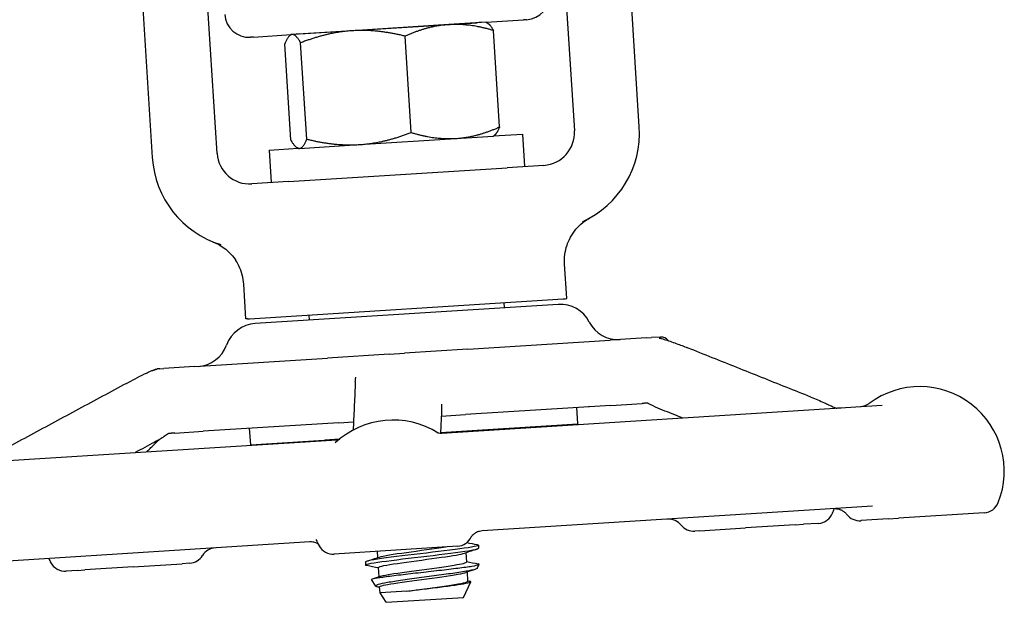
# Model space of a CAD drawing. Header units: inches. Extents: x 24 to 1128, y -69 to 748.
# Tile 619 of 656: x 621.4 to 625.18, y 680.04 to 682.27. Entities that reach past the tile are written whole.
import ezdxf

# ---------------------------------------------------------------- set-up
doc = ezdxf.new("R2010")
doc.units = ezdxf.units.IN
doc.header["$LTSCALE"] = 32
doc.header["$MEASUREMENT"] = 0
doc.layers.add('Visible (ANSI)', color=7, linetype='Continuous', lineweight=30)

msp = doc.modelspace()

# ---------------------------------------------------------------- linework, layer by layer
at = {"layer": 'Visible (ANSI)'}
for p, q in [((623.77973, 681.86262), (623.70855, 682.98537)), ((623.45905, 682.96955), (623.53023, 681.8468)), ((622.15799, 681.7598), (622.0868, 682.88254)), ((621.8373, 682.86672), (621.90849, 681.74398)), ((623.19068, 682.26365), (623.33522, 682.27282)), ((623.34661, 682.27354), (623.33522, 682.27282)), ((622.67704, 682.23109), (622.44594, 682.21643)), ((622.4755, 682.2187), (623.15731, 682.26193)), ((622.64175, 682.22924), (622.64177, 682.229)), ((623.04753, 682.25458), (622.67704, 682.23109)), ((623.19068, 682.26365), (623.04753, 682.25458)), ((623.19068, 682.26365), (623.19462, 682.2617)), ((623.24308, 681.86166), (623.2196, 682.23193)), ((622.29764, 682.20703), (622.28624, 682.20631)), ((622.29764, 682.20703), (622.44218, 682.21619)), ((622.44218, 682.21619), (622.43852, 682.21376)), ((622.44594, 682.21643), (622.44218, 682.21619)), ((622.90317, 681.8401), (622.87969, 682.21037)), ((622.44097, 681.8108), (622.41749, 682.18107)), ((622.50211, 681.81467), (622.47863, 682.18494)), ((622.70476, 681.79396), (623.07524, 681.81745)), ((623.07524, 681.81745), (623.21839, 681.82653)), ((623.21839, 681.82653), (623.22206, 681.82897)), ((623.21923, 681.82708), (623.33064, 681.83415)), ((623.33064, 681.83415), (623.33855, 681.7094)), ((622.35759, 681.77245), (622.469, 681.77952)), ((622.4699, 681.77907), (622.46595, 681.78103)), ((622.4699, 681.77907), (622.47366, 681.77931)), ((622.47366, 681.77931), (622.70476, 681.79396)), ((622.35759, 681.77245), (622.3655, 681.6477)), ((622.43228, 681.65194), (623.27176, 681.70516)), ((623.41339, 681.71414), (623.27176, 681.70516)), ((622.43228, 681.65194), (622.29065, 681.64296)), ((623.50097, 681.20216), (623.49249, 681.33585)), ((622.26844, 681.12401), (622.25997, 681.2577)), ((622.2825, 681.1249), (623.48691, 681.20127)), ((623.46813, 681.18004), (622.30384, 681.10622)), ((623.25895, 681.18681), (623.26022, 681.16685)), ((623.48691, 681.20127), (623.49453, 681.20175)), ((623.49453, 681.20175), (623.50097, 681.20216)), ((622.51046, 681.13936), (622.51172, 681.1194)), ((622.27488, 681.12442), (622.26844, 681.12401)), ((622.27488, 681.12442), (622.2825, 681.1249)), ((623.85927, 681.05454), (623.82634, 681.05245)), ((623.85927, 681.05454), (623.86227, 681.05473)), ((623.12088, 681.00772), (623.66793, 681.0424)), ((623.80559, 681.05113), (623.66793, 681.0424)), ((623.80559, 681.05113), (623.82634, 681.05245)), ((622.81912, 680.98859), (622.58124, 680.9735)), ((622.81912, 680.98859), (622.87764, 680.9923)), ((623.12088, 681.00772), (622.87764, 680.9923)), ((622.07097, 680.94115), (621.95357, 680.9337)), ((622.07097, 680.94115), (622.58124, 680.9735)), ((621.93815, 680.93273), (621.92732, 680.93204)), ((621.93815, 680.93273), (621.95357, 680.9337)), ((623.02143, 680.68578), (624.71269, 680.79301)), ((623.66982, 680.79202), (623.11139, 680.75661)), ((623.66982, 680.79202), (623.79088, 680.7997)), ((623.01882, 680.75075), (623.11139, 680.75661)), ((623.54392, 680.72104), (623.53994, 680.78379)), ((622.62475, 680.72576), (622.10388, 680.69273)), ((622.62475, 680.72576), (622.68183, 680.72938)), ((623.01605, 680.68757), (623.54392, 680.72104)), ((621.99524, 680.68585), (622.10388, 680.69273)), ((622.2866, 680.64132), (622.28262, 680.70407)), ((623.25836, 680.70231), (623.01602, 680.68694)), ((623.23949, 680.70111), (623.23672, 680.69943)), ((623.25832, 680.70294), (623.25836, 680.70231)), ((621.04066, 680.56019), (622.61818, 680.66021)), ((622.2866, 680.64132), (622.62851, 680.663)), ((622.5722, 680.65943), (622.57224, 680.6588)), ((622.62767, 680.66232), (622.57224, 680.6588)), ((622.58681, 680.65822), (622.58959, 680.6599)), ((624.6752, 680.40486), (623.1755, 680.30978)), ((625.10473, 680.37949), (624.77572, 680.35863)), ((624.3782, 680.33343), (624.40999, 680.33544)), ((624.46792, 680.33912), (624.40999, 680.33544)), ((624.63016, 680.3494), (624.63191, 680.34951)), ((624.7352, 680.35606), (624.63191, 680.34951)), ((624.7352, 680.35606), (624.77572, 680.35863)), ((624.01196, 680.31021), (623.99305, 680.30901)), ((624.01196, 680.31021), (624.18796, 680.32137)), ((624.3782, 680.33343), (624.18796, 680.32137)), ((622.51449, 680.26786), (621.11564, 680.17917)), ((623.0813, 680.2512), (622.60792, 680.22118)), ((622.77493, 680.20791), (622.77342, 680.23168)), ((623.0813, 680.2512), (623.08138, 680.2512)), ((623.11669, 680.19089), (623.11444, 680.22635)), ((623.16145, 680.25539), (623.1622, 680.24355)), ((621.83494, 680.17217), (622.02363, 680.18414)), ((622.05243, 680.18596), (622.02363, 680.18414)), ((622.72717, 680.19071), (622.72792, 680.17887)), ((621.62148, 680.15864), (621.57755, 680.15585)), ((621.62148, 680.15864), (621.65003, 680.16045)), ((621.83494, 680.17217), (621.65003, 680.16045)), ((622.77962, 680.13392), (622.77737, 680.16938)), ((623.12138, 680.1169), (623.11913, 680.15236)), ((623.15725, 680.16641), (623.16449, 680.18171)), ((622.76683, 680.09831), (622.75106, 680.123)), ((623.10445, 680.05477), (623.1328, 680.11471)), ((622.78353, 680.07217), (622.78206, 680.09539)), ((622.88698, 680.07873), (622.78353, 680.07217)), ((622.8067, 680.03589), (622.78353, 680.07217)), ((622.8067, 680.03589), (623.10445, 680.05477))]:
    msp.add_line(p, q, dxfattribs=at)
for centre, radius, start, end in [((623.34068, 682.3671), 0.09375, 273.62798, 3.62798), ((622.28031, 682.29987), 0.09375, 183.62798, 273.62798), ((623.40549, 681.83889), 0.375, 294.52369, 3.62798), ((623.40549, 681.83889), 0.125, 273.62798, 3.62798), ((622.28274, 681.76771), 0.375, 183.62798, 252.73227), ((622.28274, 681.76771), 0.125, 183.62798, 273.62798), ((623.47608, 681.05529), 0.125, 27.20616, 93.62798), ((622.31168, 680.98146), 0.125, 93.62798, 160.0498), ((623.69842, 681.16959), 0.125, 207.20616, 273.62798), ((623.86425, 681.02354), 0.03125, 34.28957, 93.62798), ((622.07668, 681.06676), 0.125, 273.62798, 340.0498), ((624.85696, 680.53913), 0.325, 338.25105, 126.62387), ((624.62579, 680.85013), 0.0625, 273.62798, 306.62387), ((622.83354, 680.41084), 0.325, 57.71239, 133.13662), ((621.80317, 680.34551), 0.325, 68.61315, 69.6767), ((625.10078, 680.44187), 0.0625, 273.62798, 338.25105), ((624.46397, 680.40149), 0.0625, 273.62798, 338.25105), ((624.22016, 680.49876), 0.325, 338.25105, 341.48438), ((624.6262, 680.41178), 0.0625, 218.09527, 273.62798), ((623.89206, 680.29258), 0.0625, 39.07852, 93.62798), ((623.98909, 680.37138), 0.0625, 219.07852, 273.62798), ((622.83354, 680.41084), 0.325, 204.29869, 209.00491), ((623.07742, 680.31358), 0.0625, 273.62798, 334.70882), ((622.15468, 680.18243), 0.0625, 93.62798, 148.17744), ((622.60397, 680.28356), 0.0625, 209.00491, 273.62798), ((621.80317, 680.34551), 0.325, 205.7712, 209.00491), ((621.57359, 680.21823), 0.0625, 209.00491, 273.62798), ((622.04847, 680.24834), 0.0625, 273.62798, 328.17744)]:
    msp.add_arc(centre, radius, start, end, dxfattribs=at)
for points, weights in [([(622.67704, 682.23109), (622.58398, 682.22518), (622.47863, 682.18494)], [1, 1.0379548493, 1]), ([(622.87969, 682.21037), (622.77011, 682.23699), (622.67704, 682.23109)], [1, 1.0379548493, 1]), ([(623.04753, 682.25458), (622.96865, 682.24957), (622.87969, 682.21037)], [1, 1.0379548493, 1]), ([(623.2196, 682.23193), (623.1264, 682.25958), (623.04753, 682.25458)], [1, 1.0379548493, 1]), ([(623.19462, 682.2617), (623.20575, 682.25618), (623.2196, 682.23193)], [1.01453722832, 1.02815693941, 1]), ([(622.44594, 682.21643), (622.43176, 682.21553), (622.41749, 682.18107)], [1, 1.0379548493, 1]), ([(622.47863, 682.18494), (622.46013, 682.21733), (622.44594, 682.21643)], [1, 1.0379548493, 1]), ([(623.07524, 681.81745), (623.15412, 681.82245), (623.24308, 681.86166)], [1, 1.0379548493, 1]), ([(623.24308, 681.86166), (623.2324, 681.83584), (623.22206, 681.82897)], [1, 1.02815693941, 1.01453722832]), ([(622.44097, 681.8108), (622.45947, 681.77841), (622.47366, 681.77931)], [1, 1.0379548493, 1]), ([(622.47366, 681.77931), (622.48785, 681.78021), (622.50211, 681.81467)], [1, 1.0379548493, 1]), ([(622.50211, 681.81467), (622.61169, 681.78806), (622.70476, 681.79396)], [1, 1.0379548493, 1]), ([(622.70476, 681.79396), (622.79782, 681.79986), (622.90317, 681.8401)], [1, 1.0379548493, 1]), ([(622.90317, 681.8401), (622.99636, 681.81245), (623.07524, 681.81745)], [1, 1.0379548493, 1])]:
    msp.add_rational_spline(points, weights, degree=2, dxfattribs=at)
for points in [[(622.64179, 682.22885), (622.64178, 682.22889), (622.64178, 682.22893), (622.64177, 682.22898)], [(622.64208, 682.229), (622.64208, 682.22908), (622.64209, 682.22918), (622.64213, 682.22927)], [(622.94481, 682.24846), (622.94482, 682.24833), (622.94484, 682.24819), (622.94486, 682.24807)], [(623.94394, 680.74427), (623.91884, 680.75429), (623.89374, 680.7643), (623.86864, 680.7743)], [(623.53589, 680.72053), (623.53694, 680.71989), (623.53798, 680.71924), (623.53903, 680.7186)], [(621.91585, 680.65017), (621.89167, 680.63714), (621.86748, 680.62411), (621.8433, 680.61108)], [(621.93127, 680.65704), (621.93284, 680.65848), (621.9344, 680.65992), (621.93597, 680.66136)], [(622.38879, 680.64567), (622.38963, 680.64643), (622.39046, 680.6472), (622.39129, 680.64796)], [(623.11719, 680.26536), (623.13035, 680.26273), (623.14352, 680.26012), (623.15669, 680.25752)], [(623.15775, 680.24084), (623.14141, 680.2354), (623.12507, 680.22993), (623.10874, 680.22443)], [(622.73162, 680.19342), (622.74796, 680.19887), (622.7643, 680.20433), (622.78063, 680.20983)], [(623.11659, 680.19243), (623.13136, 680.18947), (623.14614, 680.18654), (623.16092, 680.18362)], [(622.77747, 680.16784), (622.76254, 680.17083), (622.74761, 680.1738), (622.73267, 680.17675)], [(623.15095, 680.16302), (623.13844, 680.15884), (623.12593, 680.15465), (623.11343, 680.15044)], [(622.75463, 680.12554), (622.76486, 680.12896), (622.77509, 680.13239), (622.78532, 680.13584)], [(623.12128, 680.11844), (623.12372, 680.11795), (623.12616, 680.11746), (623.1286, 680.11697)], [(622.78216, 680.09385), (622.77955, 680.09437), (622.77693, 680.0949), (622.77432, 680.09542)]]:
    msp.add_open_spline(points, degree=3, dxfattribs=at)
for points, knots in [([(623.17378, 682.26258), (623.17376, 682.26258), (623.17373, 682.26258), (623.17101, 682.26241), (623.16559, 682.26246), (623.15731, 682.26193)], [-0.00244603, -0.00244603, -0.00244603, -0.00244603, 0, 0, 0.30409051, 0.30409051, 0.30409051, 0.30409051]), ([(622.4755, 682.2187), (622.46722, 682.21818), (622.46185, 682.21745), (622.45912, 682.21727), (622.4591, 682.21727), (622.45908, 682.21727)], [0.0481126, 0.0481126, 0.0481126, 0.0481126, 0.35549776, 0.35549776, 0.35797029, 0.35797029, 0.35797029, 0.35797029]), ([(623.58124, 681.50733), (623.58342, 681.50867), (623.58566, 681.50999), (623.58806, 681.51134), (623.58815, 681.51139), (623.58824, 681.51144)], [-0.020804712, -0.020804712, -0.020804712, -0.020804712, 0, 0, 0.000806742, 0.000806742, 0.000806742, 0.000806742]), ([(623.51099, 681.4297), (623.51642, 681.44087), (623.52296, 681.45148), (623.53782, 681.47099), (623.54608, 681.47988), (623.56553, 681.49716), (623.57476, 681.50327), (623.58037, 681.5068), (623.5808, 681.50706), (623.58124, 681.50733)], [0, 0, 0, 0, 0.09469213, 0.09469213, 0.18700728, 0.18700728, 0.29404594, 0.29404594, 0.30156032, 0.30156032, 0.30156032, 0.30156032]), ([(622.14281, 681.41979), (622.1429, 681.41975), (622.143, 681.41972), (622.14551, 681.4187), (622.1479, 681.41768), (622.15027, 681.4166)], [-0.719927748, -0.719927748, -0.719927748, -0.719927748, -0.71835885, -0.71835885, -0.678581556, -0.678581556, -0.678581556, -0.678581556]), ([(622.15027, 681.4166), (622.15114, 681.41621), (622.15199, 681.41581), (622.16031, 681.4119), (622.17481, 681.40453), (622.20593, 681.37934), (622.21909, 681.36479), (622.22976, 681.34846)], [0.01028684, 0.01028684, 0.01028684, 0.01028684, 0.01590204, 0.01590204, 0.08584187, 0.08584187, 0.15193376, 0.15193376, 0.15193376, 0.15193376]), ([(623.49249, 681.33585), (623.49095, 681.36021), (623.49418, 681.38465), (623.50453, 681.41528), (623.50754, 681.4226), (623.51099, 681.4297)], [0, 0, 0, 0, 0.18604443, 0.18604443, 0.24640289, 0.24640289, 0.24640289, 0.24640289]), ([(622.25997, 681.2577), (622.25842, 681.28207), (622.25213, 681.3059), (622.23799, 681.33498), (622.23408, 681.34186), (622.22976, 681.34846)], [0, 0, 0, 0, 0.18604443, 0.18604443, 0.24640289, 0.24640289, 0.24640289, 0.24640289]), ([(623.85566, 681.05079), (623.85566, 681.05079), (623.8557, 681.05079), (623.85589, 681.05074), (623.85602, 681.05072), (623.85633, 681.05065), (623.85646, 681.05063), (623.85677, 681.05056), (623.85697, 681.05052), (623.8574, 681.05043), (623.85764, 681.05038), (623.85837, 681.05023), (623.85888, 681.05012), (623.86128, 681.04959), (623.863, 681.04918), (623.86816, 681.04789), (623.87165, 681.04691), (623.88259, 681.04366), (623.89036, 681.04109), (623.90596, 681.03571), (623.91393, 681.03283), (623.93666, 681.02443), (623.9511, 681.01875), (623.96521, 681.01313)], [0.55023146, 0.55023146, 0.55023146, 0.55023146, 0.55573291, 0.55573291, 0.55952642, 0.55952642, 0.56142381, 0.56142381, 0.56333702, 0.56333702, 0.56525245, 0.56525245, 0.56911754, 0.56911754, 0.58443949, 0.58443949, 0.61464372, 0.61464372, 0.67607817, 0.67607817, 0.74039961, 0.74039961, 0.86273742, 0.86273742, 0.86273742, 0.86273742]), ([(624.43902, 680.82395), (624.40744, 680.83657), (624.37586, 680.84919), (624.31269, 680.87443), (624.2811, 680.88705), (624.21793, 680.91228), (624.18635, 680.92489), (624.12317, 680.95011), (624.09158, 680.96272), (624.0284, 680.98793), (623.9968, 681.00053), (623.96521, 681.01313)], [0.9601047, 0.9601047, 0.9601047, 0.9601047, 1.233998, 1.233998, 1.5078914, 1.5078914, 1.7817848, 1.7817848, 2.0556781, 2.0556781, 2.3295715, 2.3295715, 2.3295715, 2.3295715]), ([(621.80977, 680.87678), (621.82072, 680.88268), (621.83182, 680.88862), (621.85501, 680.90073), (621.86725, 680.90701), (621.88359, 680.91503), (621.88808, 680.9172), (621.89667, 680.92119), (621.90076, 680.92301), (621.90639, 680.92534), (621.90819, 680.92604), (621.91099, 680.92707), (621.91195, 680.92741), (621.91349, 680.92793), (621.91402, 680.92811), (621.91514, 680.92848), (621.91574, 680.92867), (621.91666, 680.92896), (621.91698, 680.92905), (621.91759, 680.92924), (621.91789, 680.92933), (621.91842, 680.92949), (621.91866, 680.92956), (621.91929, 680.92975), (621.91959, 680.92984), (621.92026, 680.93004), (621.92047, 680.9301), (621.92065, 680.93015), (621.92068, 680.93016), (621.92068, 680.93016)], [0, 0, 0, 0, 0.09764107, 0.09764107, 0.20014664, 0.20014664, 0.23930076, 0.23930076, 0.27864659, 0.27864659, 0.29814838, 0.29814838, 0.30790559, 0.30790559, 0.3127903, 0.3127903, 0.31771137, 0.31771137, 0.32016895, 0.32016895, 0.32264172, 0.32264172, 0.32511111, 0.32511111, 0.33009062, 0.33009062, 0.33996153, 0.33996153, 0.34550167, 0.34550167, 0.34550167, 0.34550167]), ([(621.91656, 680.92893), (621.91682, 680.92906), (621.91705, 680.92917), (621.91796, 680.92961), (621.91839, 680.9298), (621.91966, 680.93034), (621.91983, 680.93041), (621.92111, 680.93087), (621.92166, 680.93106), (621.92274, 680.93136), (621.92315, 680.93146), (621.92396, 680.93164), (621.92434, 680.93171), (621.92499, 680.93181), (621.92518, 680.93184), (621.92557, 680.93189), (621.92575, 680.93191), (621.92606, 680.93194), (621.92611, 680.93194), (621.92621, 680.93195), (621.92625, 680.93196), (621.92635, 680.93197), (621.9264, 680.93197), (621.92649, 680.93198), (621.92652, 680.93198), (621.92658, 680.93199), (621.92661, 680.93199), (621.92667, 680.93199), (621.9267, 680.932), (621.92679, 680.932), (621.92683, 680.93201), (621.92695, 680.93202), (621.92701, 680.93202), (621.9271, 680.93203), (621.92713, 680.93203), (621.92718, 680.93203), (621.9272, 680.93203), (621.92725, 680.93204), (621.92729, 680.93204), (621.92733, 680.93204)], [0.11779335, 0.11779335, 0.11779335, 0.11779335, 0.12539603, 0.12539603, 0.15267282, 0.15267282, 0.22590879, 0.22590879, 0.25983755, 0.25983755, 0.27709352, 0.27709352, 0.29003826, 0.29003826, 0.29489319, 0.29489319, 0.29854506, 0.29854506, 0.29917519, 0.29917519, 0.29964483, 0.29964483, 0.30011832, 0.30011832, 0.30035436, 0.30035436, 0.30059124, 0.30059124, 0.30082774, 0.30082774, 0.30130555, 0.30130555, 0.30225858, 0.30225858, 0.30319876, 0.30319876, 0.30413637, 0.30413637, 0.30675068, 0.30675068, 0.30675068, 0.30675068]), ([(621.80977, 680.87678), (621.77905, 680.86023), (621.74833, 680.84368), (621.6869, 680.81057), (621.65619, 680.79401), (621.59476, 680.76089), (621.56405, 680.74433), (621.50263, 680.7112), (621.47193, 680.69463), (621.41051, 680.66149), (621.37981, 680.64492), (621.3491, 680.62835)], [0.4228722, 0.4228722, 0.4228722, 0.4228722, 0.6967656, 0.6967656, 0.970659, 0.970659, 1.2445523, 1.2445523, 1.5184457, 1.5184457, 1.792339, 1.792339, 1.792339, 1.792339]), ([(622.68856, 680.88231), (622.68792, 680.86767), (622.68727, 680.85303), (622.68598, 680.82373), (622.68533, 680.80908), (622.68404, 680.77977), (622.68339, 680.76512), (622.6821, 680.7358), (622.68146, 680.72114), (622.68068, 680.70349), (622.68055, 680.7005), (622.68042, 680.69751)], [0.7332962, 0.7332962, 0.7332962, 0.7332962, 1.0071895, 1.0071895, 1.2810829, 1.2810829, 1.5549762, 1.5549762, 1.8288696, 1.8288696, 1.8847241, 1.8847241, 1.8847241, 1.8847241]), ([(622.68856, 680.88231), (622.68861, 680.88327), (622.68866, 680.88461), (622.68887, 680.888), (622.68904, 680.89025), (622.68952, 680.8944), (622.6898, 680.89628), (622.69015, 680.89857), (622.69026, 680.89928), (622.69037, 680.89995), (622.69039, 680.9001), (622.6904, 680.90017), (622.6904, 680.90018), (622.6904, 680.90018)], [0, 0, 0, 0, 0.018818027, 0.018818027, 0.042443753, 0.042443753, 0.063358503, 0.063358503, 0.07651892, 0.07651892, 0.08373261, 0.08373261, 0.085554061, 0.085554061, 0.085554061, 0.085554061]), ([(623.01999, 680.79643), (623.01999, 680.79643), (623.01999, 680.79643), (623.01998, 680.79641), (623.01998, 680.79621), (623.01998, 680.79531), (623.01998, 680.79436), (623.02, 680.79184), (623.02001, 680.79017), (623.02002, 680.78626), (623.02002, 680.784), (623.01998, 680.7789), (623.01992, 680.776), (623.0198, 680.77258), (623.01976, 680.77176), (623.01972, 680.77079), (623.01971, 680.77056), (623.0197, 680.77035)], [0.39505215, 0.39505215, 0.39505215, 0.39505215, 0.39558435, 0.39558435, 0.40525064, 0.40525064, 0.42132108, 0.42132108, 0.44262059, 0.44262059, 0.47100407, 0.47100407, 0.50890401, 0.50890401, 0.52153513, 0.52153513, 0.52574122, 0.52574122, 0.52574122, 0.52574122]), ([(623.81156, 680.80085), (623.81132, 680.80085), (623.81109, 680.80084), (623.81017, 680.8008), (623.80952, 680.80078), (623.80819, 680.80072), (623.80752, 680.80068), (623.80504, 680.80056), (623.80332, 680.80046), (623.79991, 680.80026), (623.79824, 680.80016), (623.79573, 680.8), (623.79489, 680.79995), (623.79342, 680.79986), (623.79279, 680.79982), (623.79202, 680.79977), (623.79193, 680.79976), (623.79182, 680.79976), (623.7918, 680.79976), (623.79176, 680.79975), (623.79173, 680.79975), (623.7917, 680.79975), (623.79169, 680.79975), (623.79142, 680.79973), (623.79116, 680.79972), (623.79089, 680.7997)], [0.287281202, 0.287281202, 0.287281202, 0.287281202, 0.289064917, 0.289064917, 0.294371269, 0.294371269, 0.300336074, 0.300336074, 0.316953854, 0.316953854, 0.333382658, 0.333382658, 0.341579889, 0.341579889, 0.347730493, 0.347730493, 0.348500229, 0.348500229, 0.348663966, 0.348663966, 0.348829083, 0.348829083, 0.348913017, 0.348913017, 0.351147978, 0.351147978, 0.351147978, 0.351147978]), ([(623.86864, 680.7743), (623.85658, 680.77911), (623.84479, 680.7841), (623.82932, 680.79195), (623.82526, 680.79411), (623.81966, 680.79701), (623.81813, 680.7978), (623.81551, 680.79909), (623.81439, 680.79962), (623.81277, 680.80034), (623.8122, 680.80059), (623.81114, 680.80103), (623.81069, 680.8012), (623.81009, 680.80142), (623.80991, 680.80148), (623.80971, 680.80154), (623.80967, 680.80155), (623.80967, 680.80155)], [0, 0, 0, 0, 0.10474171, 0.10474171, 0.14093521, 0.14093521, 0.15449192, 0.15449192, 0.16471611, 0.16471611, 0.17102308, 0.17102308, 0.17849198, 0.17849198, 0.1854649, 0.1854649, 0.19170635, 0.19170635, 0.19170635, 0.19170635]), ([(624.43902, 680.82395), (624.45688, 680.81681), (624.47458, 680.80957), (624.49622, 680.79979), (624.50148, 680.79733), (624.51085, 680.79281), (624.51502, 680.79073), (624.52205, 680.78731), (624.52474, 680.78602), (624.52867, 680.78435), (624.52996, 680.78384), (624.5319, 680.78314), (624.53263, 680.7829), (624.53381, 680.78254), (624.53428, 680.78241), (624.53533, 680.78214), (624.5357, 680.78206), (624.53593, 680.78202)], [0, 0, 0, 0, 0.15497359, 0.15497359, 0.20636211, 0.20636211, 0.24491806, 0.24491806, 0.26745771, 0.26745771, 0.27822563, 0.27822563, 0.28608386, 0.28608386, 0.29389274, 0.29389274, 0.30858895, 0.30858895, 0.30858895, 0.30858895]), ([(623.0197, 680.77035), (623.01899, 680.75415), (623.01827, 680.73794), (623.01703, 680.70973), (623.0165, 680.69772), (623.01597, 680.68571)], [0.77160372, 0.77160372, 0.77160372, 0.77160372, 1.07474202, 1.07474202, 1.29924856, 1.29924856, 1.29924856, 1.29924856]), ([(623.58819, 680.78685), (623.58819, 680.78685), (623.58819, 680.78685), (623.58817, 680.78685), (623.58815, 680.78684), (623.58806, 680.78684), (623.58797, 680.78683), (623.58765, 680.78681), (623.5874, 680.7868), (623.58681, 680.78676), (623.58647, 680.78674), (623.58561, 680.78668), (623.58505, 680.78664), (623.58496, 680.78663), (623.58496, 680.78663), (623.58496, 680.78663)], [0.003720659, 0.003720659, 0.003720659, 0.003720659, 0.003975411, 0.003975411, 0.004917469, 0.004917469, 0.007337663, 0.007337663, 0.013789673, 0.013789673, 0.022393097, 0.022393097, 0.037647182, 0.037647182, 0.038480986, 0.038480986, 0.038480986, 0.038480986]), ([(624.53541, 680.78202), (624.53541, 680.78202), (624.53544, 680.78202), (624.53566, 680.78202), (624.5358, 680.78202), (624.53619, 680.78203), (624.53631, 680.78203), (624.53653, 680.78203), (624.53662, 680.78203), (624.5368, 680.78204), (624.5369, 680.78204), (624.53711, 680.78205), (624.53723, 680.78205), (624.53748, 680.78206), (624.5376, 680.78206), (624.53799, 680.78207), (624.53825, 680.78208), (624.539, 680.78211), (624.53946, 680.78213), (624.54162, 680.78223), (624.54305, 680.7823), (624.54609, 680.78247), (624.54765, 680.78256), (624.55019, 680.78272), (624.55117, 680.78278), (624.55265, 680.78287), (624.55315, 680.7829), (624.55404, 680.78296), (624.5544, 680.78298), (624.55491, 680.78301), (624.55496, 680.78301), (624.55503, 680.78302), (624.55503, 680.78302), (624.55505, 680.78302), (624.55506, 680.78302), (624.55531, 680.78304), (624.55554, 680.78305), (624.55578, 680.78307)], [0.378257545, 0.378257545, 0.378257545, 0.378257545, 0.386657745, 0.386657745, 0.392554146, 0.392554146, 0.394496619, 0.394496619, 0.39546607, 0.39546607, 0.396437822, 0.396437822, 0.397411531, 0.397411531, 0.398384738, 0.398384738, 0.400350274, 0.400350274, 0.404274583, 0.404274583, 0.419969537, 0.419969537, 0.438754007, 0.438754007, 0.450767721, 0.450767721, 0.456774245, 0.456774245, 0.461283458, 0.461283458, 0.461769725, 0.461769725, 0.461830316, 0.461830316, 0.461891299, 0.461891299, 0.463727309, 0.463727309, 0.463727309, 0.463727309]), ([(621.97209, 680.68413), (621.97209, 680.68413), (621.97209, 680.68413), (621.97202, 680.6841), (621.9719, 680.68405), (621.97148, 680.68385), (621.97124, 680.68374), (621.97057, 680.68338), (621.97012, 680.68314), (621.9691, 680.68255), (621.96856, 680.68223), (621.96718, 680.68139), (621.9663, 680.68083), (621.96286, 680.67859), (621.96022, 680.67678), (621.95369, 680.67237), (621.94983, 680.66982), (621.93655, 680.66148), (621.92623, 680.65576), (621.91585, 680.65017)], [0.14183772, 0.14183772, 0.14183772, 0.14183772, 0.14607956, 0.14607956, 0.15657381, 0.15657381, 0.16360701, 0.16360701, 0.17078889, 0.17078889, 0.17683828, 0.17683828, 0.18529246, 0.18529246, 0.21005388, 0.21005388, 0.24840144, 0.24840144, 0.34101643, 0.34101643, 0.34101643, 0.34101643]), ([(621.99521, 680.68584), (621.99492, 680.68583), (621.99463, 680.68581), (621.99433, 680.68579), (621.99432, 680.68579), (621.99429, 680.68578), (621.99427, 680.68578), (621.99418, 680.68578), (621.99412, 680.68577), (621.99399, 680.68577), (621.99393, 680.68576), (621.9931, 680.68571), (621.99242, 680.68567), (621.99081, 680.68556), (621.9899, 680.6855), (621.98647, 680.68528), (621.984, 680.68511), (621.98034, 680.68484), (621.97928, 680.68476), (621.97766, 680.68463), (621.97715, 680.68458), (621.97607, 680.68448), (621.97548, 680.68443), (621.97457, 680.68433), (621.97425, 680.68429), (621.9738, 680.68424), (621.97366, 680.68423), (621.97324, 680.68417), (621.97299, 680.68414), (621.97253, 680.68408), (621.97233, 680.68405), (621.972, 680.684), (621.97187, 680.68398), (621.97173, 680.68395), (621.9717, 680.68395), (621.97168, 680.68394)], [0, 0, 0, 0, 0.002309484, 0.002309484, 0.002382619, 0.002382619, 0.002528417, 0.002528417, 0.003107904, 0.003107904, 0.003704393, 0.003704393, 0.011074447, 0.011074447, 0.020897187, 0.020897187, 0.048314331, 0.048314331, 0.058957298, 0.058957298, 0.063589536, 0.063589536, 0.068304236, 0.068304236, 0.070655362, 0.070655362, 0.071816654, 0.071816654, 0.074166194, 0.074166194, 0.077036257, 0.077036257, 0.08007559, 0.08007559, 0.080855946, 0.080855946, 0.080855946, 0.080855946]), ([(623.00343, 680.6879), (623.00413, 680.68765), (623.00524, 680.68728), (623.0087, 680.68649), (623.0109, 680.68605), (623.0161, 680.68567), (623.0185, 680.68559), (623.02143, 680.68578)], [0.52279542, 0.52279542, 0.52279542, 0.52279542, 0.545370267, 0.545370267, 0.565399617, 0.565399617, 0.577961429, 0.577961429, 0.577961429, 0.577961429]), ([(621.88574, 680.61377), (621.88685, 680.6146), (621.888, 680.61551), (621.89289, 680.61956), (621.89654, 680.62302), (621.90476, 680.63117), (621.90932, 680.63596), (621.91982, 680.64652), (621.92646, 680.65261), (621.93127, 680.65704)], [0.29203731, 0.29203731, 0.29203731, 0.29203731, 0.30796327, 0.30796327, 0.36147562, 0.36147562, 0.43281014, 0.43281014, 0.51871093, 0.51871093, 0.51871093, 0.51871093]), ([(622.61818, 680.66021), (622.62158, 680.66043), (622.62398, 680.66091), (622.62611, 680.66142), (622.62648, 680.66152), (622.62681, 680.66161)], [0, 0, 0, 0, 0.023018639, 0.023018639, 0.0282285, 0.0282285, 0.0282285, 0.0282285]), ([(624.52784, 680.39552), (624.53064, 680.3957), (624.53367, 680.39568), (624.5401, 680.39505), (624.5435, 680.39443), (624.55052, 680.39243), (624.55413, 680.39104), (624.56124, 680.38737), (624.56475, 680.3851), (624.5713, 680.37972), (624.57435, 680.37662), (624.57702, 680.37322)], [0, 0, 0, 0, 0.02073024, 0.02073024, 0.04146048, 0.04146048, 0.06219072, 0.06219072, 0.08292096, 0.08292096, 0.1036512, 0.1036512, 0.1036512, 0.1036512]), ([(623.1755, 680.30978), (623.16891, 680.30936), (623.16291, 680.30782), (623.15244, 680.30371), (623.14828, 680.3011), (623.14177, 680.29624), (623.13958, 680.29403), (623.13645, 680.29055), (623.13552, 680.28926), (623.1342, 680.28735), (623.13391, 680.28682), (623.13382, 680.28664), (623.13382, 680.28664), (623.13382, 680.28664)], [0, 0, 0, 0, 0.01956218, 0.01956218, 0.04214322, 0.04214322, 0.06689766, 0.06689766, 0.09171423, 0.09171423, 0.1193718, 0.1193718, 0.11941348, 0.11941348, 0.11941348, 0.11941348]), ([(622.54615, 680.25908), (622.54608, 680.25914), (622.54601, 680.25919), (622.5445, 680.26033), (622.54236, 680.26178), (622.53581, 680.26488), (622.5313, 680.26654), (622.52219, 680.2679), (622.51843, 680.26811), (622.51449, 680.26786)], [0.416667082, 0.416667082, 0.416667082, 0.416667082, 0.418381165, 0.418381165, 0.451270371, 0.451270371, 0.484674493, 0.484674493, 0.504153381, 0.504153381, 0.504153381, 0.504153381]), ([(622.73273, 680.17675), (622.73106, 680.17707), (622.72981, 680.17742), (622.72902, 680.1778), (622.72261, 680.18085), (622.74579, 680.18577), (622.79046, 680.19206), (622.83514, 680.19835), (622.90047, 680.20595), (622.96384, 680.21343), (623.02721, 680.2209), (623.08742, 680.22818), (623.12362, 680.23393), (623.14868, 680.23791), (623.16191, 680.24114), (623.16196, 680.24354)], [18.6439269, 18.6439269, 18.6439269, 18.6439269, 18.7524691, 18.7524691, 18.7524691, 19.6296647, 19.6296647, 19.6296647, 20.5068064, 20.5068064, 20.5068064, 21.3838943, 21.3838943, 21.3838943, 21.9911486, 21.9911486, 21.9911486, 21.9911486]), ([(623.15638, 680.2575), (623.16219, 680.25636), (623.16297, 680.25491), (623.15821, 680.2531), (623.14726, 680.24895), (623.10717, 680.24295), (623.05187, 680.23598), (622.99677, 680.22904), (622.92761, 680.22121), (622.86821, 680.214), (622.80899, 680.20681), (622.76057, 680.2003), (622.73953, 680.19553), (622.73129, 680.19366), (622.72731, 680.19206), (622.72747, 680.19073)], [-28.4799629, -28.4799629, -28.4799629, -28.4799629, -28.0985528, -28.0985528, -28.0985528, -27.2207324, -27.2207324, -27.2207324, -26.3461896, -26.3461896, -26.3461896, -25.4743607, -25.4743607, -25.4743607, -25.1327412, -25.1327412, -25.1327412, -25.1327412]), ([(622.77747, 680.16938), (622.77738, 680.16999), (622.77798, 680.17065), (622.77932, 680.17135), (622.7873, 680.17553), (622.82118, 680.18136), (622.8678, 680.188), (622.91442, 680.19464), (622.97263, 680.20201), (623.01988, 680.20869), (623.06312, 680.2148), (623.09622, 680.22027), (623.10871, 680.22443)], [18.8495559, 18.8495559, 18.8495559, 18.8495559, 19.0056553, 19.0056553, 19.0056553, 19.9399062, 19.9399062, 19.9399062, 20.874096, 20.874096, 20.874096, 21.7289383, 21.7289383, 21.7289383, 21.7289383]), ([(622.78094, 680.20985), (622.78797, 680.21221), (622.80122, 680.21497), (622.81981, 680.21806), (622.85551, 680.22401), (622.91005, 680.23114), (622.9623, 680.23814), (622.9884, 680.24163), (623.01361, 680.24507), (623.03558, 680.2483)], [25.3949515, 25.3949515, 25.3949515, 25.3949515, 25.8812012, 25.8812012, 25.8812012, 26.8150062, 26.8150062, 26.8150062, 27.2814663, 27.2814663, 27.2814663, 27.2814663]), ([(622.7855, 680.13585), (622.78875, 680.13697), (622.79344, 680.13817), (622.79958, 680.13947), (622.82436, 680.14473), (622.87203, 680.15143), (622.92409, 680.15841), (622.97615, 680.1654), (623.03132, 680.17258), (623.06824, 680.1786), (623.09906, 680.18363), (623.11652, 680.18781), (623.11659, 680.19089)], [19.1117662, 19.1117662, 19.1117662, 19.1117662, 19.3428758, 19.3428758, 19.3428758, 20.2771046, 20.2771046, 20.2771046, 21.2112724, 21.2112724, 21.2112724, 21.9911486, 21.9911486, 21.9911486, 21.9911486]), ([(622.75106, 680.123), (622.7504, 680.12403), (622.75297, 680.12526), (622.76588, 680.1285), (622.77799, 680.13061), (622.81071, 680.13538), (622.83109, 680.138), (622.87757, 680.14365), (622.90328, 680.14661), (622.95674, 680.1527), (622.98399, 680.15576), (623.03642, 680.16178), (623.06108, 680.16468), (623.10447, 680.17012), (623.12273, 680.17261), (623.15028, 680.17706), (623.15922, 680.17896), (623.16565, 680.18178), (623.16501, 680.18281), (623.16092, 680.18362)], [-1.8294571, -1.8294571, -1.8294571, -1.8294571, -1.6707361, -1.6707361, -1.469445, -1.469445, -1.2659958, -1.2659958, -1.0603886, -1.0603886, -0.8526241, -0.8526241, -0.6427026, -0.6427026, -0.4306244, -0.4306244, -0.2163901, -0.2163901, -0.0441233, -0.0441233, -0.0441233, -0.0441233]), ([(623.15725, 680.16641), (623.15715, 680.16619), (623.15697, 680.16597), (623.15463, 680.16383), (623.14733, 680.16158), (623.1232, 680.15646), (623.10673, 680.15363), (623.06689, 680.14751), (623.04398, 680.14428), (622.99483, 680.13756), (622.96909, 680.13415), (622.91824, 680.12733), (622.8936, 680.12399), (622.84869, 680.11754), (622.82879, 680.1145), (622.79636, 680.10885), (622.78403, 680.10628), (622.76855, 680.1017), (622.76542, 680.09972), (622.768, 680.09706), (622.77043, 680.09619), (622.77432, 680.09542)], [-2.471323, -2.471323, -2.471323, -2.471323, -2.4471425, -2.4471425, -2.2417348, -2.2417348, -2.0391858, -2.0391858, -1.8394961, -1.8394961, -1.6426663, -1.6426663, -1.4486971, -1.4486971, -1.2575891, -1.2575891, -1.0693429, -1.0693429, -0.8839593, -0.8839593, -0.7797575, -0.7797575, -0.7797575, -0.7797575]), ([(622.78211, 680.09539), (622.78213, 680.09867), (622.8023, 680.10323), (622.83691, 680.10871), (622.87577, 680.11485), (622.93189, 680.1221), (622.98349, 680.12905), (623.0351, 680.13601), (623.08093, 680.1426), (623.10321, 680.14769), (623.10744, 680.14866), (623.11081, 680.14957), (623.11331, 680.15043)], [12.5663706, 12.5663706, 12.5663706, 12.5663706, 13.3988567, 13.3988567, 13.3988567, 14.3334779, 14.3334779, 14.3334779, 15.268037, 15.268037, 15.268037, 15.445753, 15.445753, 15.445753, 15.445753]), ([(622.88698, 680.07873), (622.90543, 680.08114), (622.92529, 680.08363), (622.96797, 680.08892), (622.99046, 680.09168), (623.03342, 680.0971), (623.05344, 680.09971), (623.08828, 680.10461), (623.10269, 680.10686), (623.12385, 680.1109), (623.13031, 680.11264), (623.13375, 680.11524), (623.13251, 680.11619), (623.1286, 680.11697)], [-4.2480515, -4.2480515, -4.2480515, -4.2480515, -4.0909216, -4.0909216, -3.9177275, -3.9177275, -3.7423694, -3.7423694, -3.5648477, -3.5648477, -3.385163, -3.385163, -3.2453713, -3.2453713, -3.2453713, -3.2453713]), ([(622.88698, 680.07873), (622.9354, 680.08548), (622.99352, 680.09285), (623.0388, 680.0994), (623.08407, 680.10595), (623.11538, 680.11162), (623.12056, 680.11564), (623.12113, 680.11608), (623.12139, 680.1165), (623.12133, 680.1169)], [13.736211, 13.736211, 13.736211, 13.736211, 14.6708098, 14.6708098, 14.6708098, 15.6053465, 15.6053465, 15.6053465, 15.7079633, 15.7079633, 15.7079633, 15.7079633])]:
    msp.add_open_spline(points, degree=3, knots=knots, dxfattribs=at)

doc.saveas('drawing.dxf')
